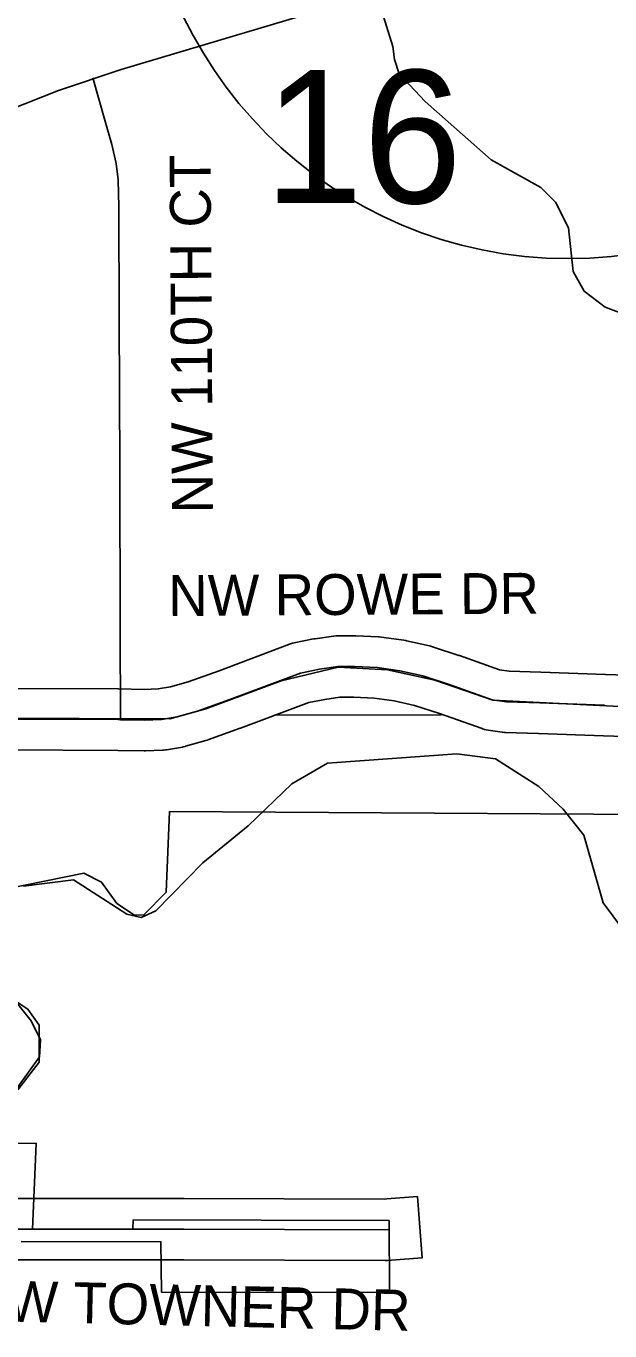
# Model space of a CAD drawing. Extents: x -1403959 to 81668, y -1400582 to 11018.
# Drawn here: x 6428.5 to 6483.7, y 9152.1 to 9275.4 of the extents above; entities that cross this region are included whole.
import ezdxf

# ---------------------------------------------------------------- set-up
doc = ezdxf.new("R2010")
doc.units = 0
for name, color, linetype in [('tdCiCoBndryTxt', 7, 'Continuous'), ('tdCiRRCL', 7, 'Continuous'), ('tdCiSectLine', 7, 'Continuous'), ('tdCiSectTwpRng', 7, 'Continuous'), ('tdCoCityStreetMajor', 7, 'Continuous'), ('tdCoSecRteCL', 7, 'Continuous'), ('tdCoSectLinePart', 7, 'Continuous'), ('tdCoSectNmbr', 7, 'Continuous'), ('tdCoSurfAsphalt', 7, 'Continuous'), ('tdCoSurfBitum', 7, 'Continuous')]:
    doc.layers.add(name, color=color, linetype=linetype)

msp = doc.modelspace()

# ---------------------------------------------------------------- linework, layer by layer
at = {"layer": 'tdCiCoBndryTxt'}
for points in [[(6416.59, 9210.09), (6426.76, 9209.91), (6437.19, 9209.85), (6437.41, 9209.84), (6439.7, 9209.81), (6441.29, 9209.86), (6442.79, 9210.12), (6444.71, 9210.66), (6447.76, 9211.76), (6454.44, 9214.26), (6456.25, 9214.63), (6457.98, 9214.87), (6459.56, 9214.87), (6461.69, 9214.78), (6463.83, 9214.48), (6466.01, 9214), (6468.52, 9213.16), (6472.59, 9211.73), (6473.92, 9211.55), (6477.07, 9211.44), (6483.19, 9211.23)], [(6415.01, 9164.52), (6415.76, 9164.26), (6416.82, 9163.9), (6418.85, 9163.26), (6420.94, 9162.63), (6423.24, 9162.05), (6425.18, 9161.76), (6427.32, 9161.68), (6429.12, 9161.67)], [(6429.12, 9161.67), (6431.9, 9161.67)], [(6431.9, 9161.67), (6437.52, 9161.66), (6438.67, 9161.66)], [(6438.67, 9161.66), (6441.37, 9161.66)], [(6441.37, 9161.66), (6443.42, 9161.66)], [(6443.42, 9161.66), (6462.46, 9161.6), (6462.83, 9161.63)]]:
    msp.add_lwpolyline(points, dxfattribs=at)
at = {"layer": 'tdCiRRCL'}
for points in [[(6487.16, 9210.96), (6472.63, 9211.68), (6467.14, 9213.58), (6462.66, 9214.55), (6458.01, 9214.82), (6452.63, 9213.53), (6445.48, 9210.88), (6442.08, 9209.94), (6416.29, 9210.03), (6416.4, 9210.64), (6415.43, 9211.57), (6415.52, 9230.95), (6423.4, 9245.41), (6425.31, 9252.52), (6425.33, 9258.75), (6413.79, 9258.74), (6414.38, 9307.19)], [(6426.66, 9193.85), (6433.97, 9195.33), (6435.63, 9194.49), (6437.08, 9192.47), (6438.76, 9191.36), (6439.63, 9191.38), (6441.75, 9193.53), (6442.05, 9201.15), (6487.18, 9200.87)], [(6427.68, 9175.06), (6429.75, 9177.96), (6429.85, 9179.59), (6428.97, 9181.38), (6427.2, 9183.59)], [(6428.04, 9160.51), (6441.25, 9160.49), (6441.3, 9155.72), (6462.88, 9155.7), (6462.83, 9162.48), (6438.63, 9162.56), (6438.59, 9161.66), (6437.52, 9161.66), (6429.11, 9161.67), (6429.45, 9169.78), (6426.24, 9169.79)]]:
    msp.add_lwpolyline(points, dxfattribs=at)
at = {"layer": 'tdCiSectLine'}
for points in [[(6426.79, 9212.81), (6437.21, 9212.75), (6437.23, 9212.75), (6439.67, 9212.71), (6440.99, 9212.76), (6442.15, 9212.96), (6443.82, 9213.43), (6446.75, 9214.48), (6453.42, 9216.98), (6453.5, 9217.01), (6453.69, 9217.07), (6453.86, 9217.11), (6455.67, 9217.48), (6455.68, 9217.48), (6455.85, 9217.5), (6457.58, 9217.75), (6457.6, 9217.75), (6457.79, 9217.77), (6457.98, 9217.77), (6459.56, 9217.77), (6459.68, 9217.77), (6461.82, 9217.68), (6461.88, 9217.68), (6462.07, 9217.66), (6462.09, 9217.65), (6464.23, 9217.36), (6464.4, 9217.33), (6464.46, 9217.31), (6466.64, 9216.83), (6466.76, 9216.8), (6466.92, 9216.75), (6469.43, 9215.92), (6469.45, 9215.91), (6469.48, 9215.9), (6473.28, 9214.57), (6474.18, 9214.44), (6477.17, 9214.34), (6483.28, 9214.13), (6486.18, 9214.03)], [(6485.99, 9208.23), (6483.09, 9208.33), (6476.97, 9208.54), (6476.97, 9208.54), (6473.82, 9208.65), (6473.73, 9208.65), (6473.54, 9208.67), (6473.52, 9208.67), (6472.19, 9208.86), (6472.02, 9208.89), (6471.84, 9208.93), (6471.66, 9208.99), (6471.63, 9209), (6467.58, 9210.42), (6465.23, 9211.2), (6463.32, 9211.62), (6461.43, 9211.89), (6459.49, 9211.97), (6458.18, 9211.97), (6456.74, 9211.77), (6455.24, 9211.47), (6448.77, 9209.04), (6448.74, 9209.03), (6445.69, 9207.93), (6445.64, 9207.91), (6445.49, 9207.87), (6443.58, 9207.33), (6443.54, 9207.32), (6443.36, 9207.28), (6443.29, 9207.26), (6441.78, 9207), (6441.67, 9206.99), (6441.48, 9206.97), (6441.39, 9206.96), (6439.8, 9206.91), (6439.7, 9206.91)], [(6439.7, 9206.91), (6439.66, 9206.91), (6437.16, 9206.94), (6426.74, 9207.01)], [(6427.38, 9164.58), (6437.52, 9164.56), (6443.42, 9164.56), (6443.43, 9164.56), (6462.36, 9164.51), (6462.6, 9164.53), (6465.5, 9164.75), (6465.94, 9158.96), (6463.05, 9158.74), (6462.69, 9158.71), (6462.65, 9158.71), (6462.46, 9158.7), (6462.46, 9158.7), (6443.41, 9158.76), (6437.52, 9158.76), (6437.51, 9158.76), (6427.32, 9158.78)]]:
    msp.add_lwpolyline(points, dxfattribs=at)
at = {"layer": 'tdCiSectTwpRng'}
msp.add_lwpolyline([(6437.41, 9209.84), (6437.38, 9218.44), (6437.37, 9233.69), (6437.31, 9247.83), (6437.27, 9258.34), (6437.21, 9260.89), (6437.02, 9262.43), (6436.61, 9264.23), (6436.02, 9266.31), (6434.8, 9270.53)], dxfattribs=at)
at = {"layer": 'tdCoCityStreetMajor'}
msp.add_lwpolyline([(6451.94, 9210.26), (6467.77, 9210.32)], dxfattribs=at)
at = {"layer": 'tdCoSecRteCL'}
msp.add_lwpolyline([(6555.85, 9378.84), (6530.4, 9364.67), (6525.7, 9361.47), (6521.42, 9357.76), (6519.52, 9355.7), (6514.49, 9349.58), (6511.15, 9344.66), (6509.47, 9341.65), (6504.07, 9326.56), (6502.14, 9322.05), (6499.79, 9317.74), (6497.33, 9314.05), (6494.43, 9310.42), (6471.28, 9285.64), (6468.45, 9282.98), (6465.81, 9281.04), (6462.99, 9279.4), (6459.53, 9277.91), (6437.48, 9271.32), (6431.55, 9269.33), (6426.86, 9267.47), (6405.08, 9258.08), (6401.83, 9256.69), (6400.05, 9255.32)], dxfattribs=at)
at = {"layer": 'tdCoSurfAsphalt'}
msp.add_circle((6479.75, 9293.77), 40.33, dxfattribs=at)
at = {"layer": 'tdCoSurfBitum'}
for points in [[(6461.98, 9277.33), (6463.19, 9273.5), (6463.34, 9272.28), (6463.79, 9270.91), (6466.23, 9268.3), (6472.47, 9262.78), (6477.19, 9260.17), (6478.56, 9258.79), (6479.78, 9256.34), (6480.22, 9252.22), (6481.28, 9250.38), (6483.26, 9248.85), (6491.95, 9245.61)], [(6484.89, 9190.07), (6483.06, 9192.52), (6481.25, 9198.94), (6479.28, 9201.39), (6476.99, 9203.53), (6472.88, 9206.14), (6469.22, 9206.61), (6457, 9205.74), (6453.63, 9203.77), (6449.5, 9199.82), (6445.21, 9196.32), (6440.76, 9191.76), (6439.39, 9191.15), (6438.01, 9191.46), (6432.99, 9194.69), (6428.25, 9194.1)], [(6424.86, 9184.95), (6428.67, 9182.49), (6429.73, 9180.96), (6429.72, 9177.45), (6427.72, 9174.86)]]:
    msp.add_lwpolyline(points, dxfattribs=at)

# ---------------------------------------------------------------- texts
at = {"layer": 'tdCoSectLinePart'}
msp.add_text('16', height=12.575, rotation=359.9898, dxfattribs=at).set_placement((6451.01, 9258.69))
at = {"layer": 'tdCoSectNmbr'}
for s, height, rotation, p in [('NW 110TH CT', 3.8691, 90.3858, (6446.17, 9229.36)), ('NW ROWE DR', 3.869, 0.3858, (6441.95, 9219.64)), ('NW TOWNER DR', 3.8691, 358.6633, (6422.86, 9153.03))]:
    msp.add_text(s, height=height, rotation=rotation, dxfattribs=at).set_placement(p)

doc.saveas('drawing.dxf')
